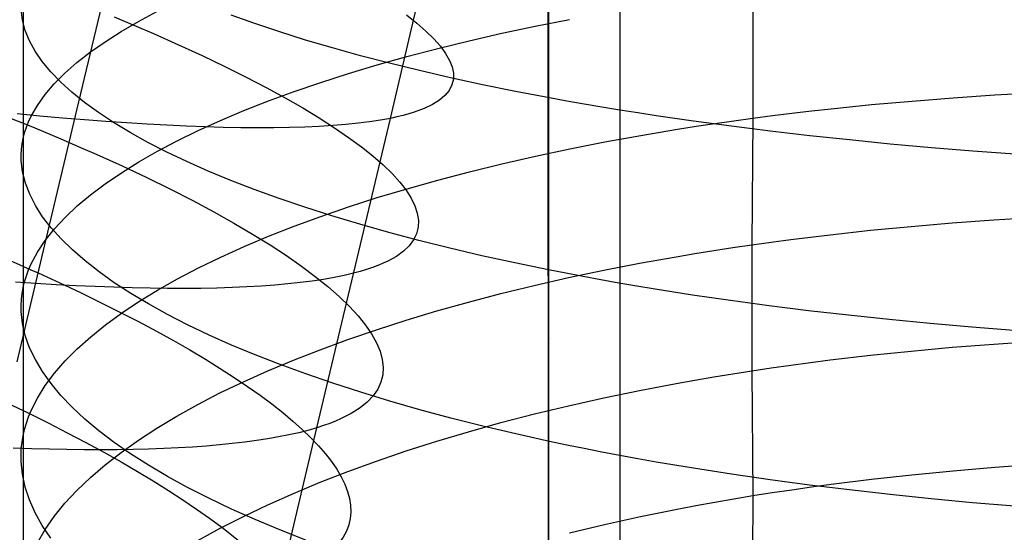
# Model space of a CAD drawing. Extents: x -383 to 1849, y -1185 to -529.
# Tile 330 of 656: x 235.3 to 246.42, y -1039.7 to -1033.91. Entities that reach past the tile are written whole.
import ezdxf

# ---------------------------------------------------------------- set-up
doc = ezdxf.new("R2010")
doc.units = 0
doc.layers.add('PREDEFINITO', color=7, linetype='CONTINUOUS')

msp = doc.modelspace()

# ---------------------------------------------------------------- linework, layer by layer
at = {"layer": 'PREDEFINITO'}
for p, q in [((241.155, -878.045, 420), (241.292, -1065.257, 420)), ((241.155, -878.045, 370), (241.292, -1065.257, 370)), ((241.285, -1079.125, 395), (241.259, -884.982, 395)), ((242.082, -1032.969, 675.095), (242.081, -1034.931, 674.734)), ((235.972, -1034.837, 499.013), (236.323, -1033.358, 498.699)), ((239.491, -1035.024, 484.113), (239.904, -1033.269, 483.809)), ((235.341, -1033.562, 661.353), (235.341, -1036.937, 660.579)), ((243.585, -1033.583, 648.492), (243.585, -1035.021, 648.123)), ((235.333, -1033.913, 662.771), (235.319, -1033.796, 662.298)), ((235.365, -1034.03, 663.243), (235.333, -1033.913, 662.771)), ((236.37, -1033.878, 498.686), (236.522, -1033.941, 498.507)), ((236.644, -1033.929, 655.958), (236.853, -1033.818, 655.528)), ((237.96, -1033.953, 670.726), (237.693, -1033.858, 670.325)), ((239.67, -1033.856, 492.731), (239.788, -1033.949, 492.262)), ((241.126, -1033.983, 650.021), (241.514, -1033.906, 649.733)), ((235.413, -1034.147, 663.715), (235.365, -1034.03, 663.243)), ((236.448, -1034.043, 656.393), (236.644, -1033.929, 655.958)), ((236.522, -1033.941, 498.507), (236.67, -1034.004, 498.324)), ((236.67, -1034.004, 498.324), (236.815, -1034.067, 498.139)), ((238.24, -1034.047, 671.119), (237.96, -1033.953, 670.726)), ((239.788, -1033.949, 492.262), (239.891, -1034.038, 491.789)), ((240.749, -1034.063, 650.322), (241.126, -1033.983, 650.021)), ((236.267, -1034.158, 656.834), (236.448, -1034.043, 656.393)), ((236.815, -1034.067, 498.139), (237.096, -1034.192, 497.76)), ((238.532, -1034.139, 671.503), (238.24, -1034.047, 671.119)), ((238.836, -1034.229, 671.877), (238.532, -1034.139, 671.503)), ((239.891, -1034.038, 491.789), (239.98, -1034.125, 491.313)), ((239.98, -1034.125, 491.313), (240.054, -1034.21, 490.834)), ((240.381, -1034.147, 650.635), (240.749, -1034.063, 650.322)), ((235.477, -1034.264, 664.184), (235.413, -1034.147, 663.715)), ((236.101, -1034.274, 657.28), (236.267, -1034.158, 656.834)), ((237.096, -1034.192, 497.76), (237.364, -1034.315, 497.372)), ((239.153, -1034.316, 672.241), (238.836, -1034.229, 671.877)), ((239.677, -1034.326, 651.295), (240.024, -1034.235, 650.959)), ((240.024, -1034.235, 650.959), (240.381, -1034.147, 650.635)), ((240.054, -1034.21, 490.834), (240.113, -1034.291, 490.352)), ((235.558, -1034.381, 664.652), (235.477, -1034.264, 664.184)), ((235.95, -1034.392, 657.73), (236.101, -1034.274, 657.28)), ((237.364, -1034.315, 497.372), (237.618, -1034.437, 496.973)), ((239.481, -1034.402, 672.595), (239.153, -1034.316, 672.241)), ((239.341, -1034.42, 651.641), (239.677, -1034.326, 651.295)), ((240.113, -1034.291, 490.352), (240.158, -1034.369, 489.869)), ((235.654, -1034.498, 665.118), (235.558, -1034.381, 664.652)), ((235.814, -1034.512, 658.185), (235.95, -1034.392, 657.73)), ((237.618, -1034.437, 496.973), (237.859, -1034.557, 496.565)), ((239.016, -1034.518, 651.997), (239.341, -1034.42, 651.641)), ((239.82, -1034.485, 672.937), (239.481, -1034.402, 672.595)), ((240.158, -1034.369, 489.869), (240.187, -1034.443, 489.384)), ((240.187, -1034.443, 489.384), (240.201, -1034.515, 488.898)), ((235.766, -1034.614, 665.58), (235.654, -1034.498, 665.118)), ((235.694, -1034.633, 658.642), (235.814, -1034.512, 658.185)), ((237.859, -1034.557, 496.565), (238.086, -1034.675, 496.149)), ((238.703, -1034.618, 652.363), (239.016, -1034.518, 651.997)), ((240.17, -1034.566, 673.268), (239.82, -1034.485, 672.937)), ((240.532, -1034.645, 673.587), (240.17, -1034.566, 673.268)), ((240.201, -1034.583, 488.412), (240.184, -1034.647, 487.927)), ((240.201, -1034.515, 488.898), (240.201, -1034.583, 488.412)), ((235.591, -1034.754, 659.104), (235.694, -1034.633, 658.642)), ((235.893, -1034.73, 666.039), (235.766, -1034.614, 665.58)), ((238.086, -1034.675, 496.149), (238.3, -1034.792, 495.724)), ((238.402, -1034.721, 652.739), (238.703, -1034.618, 652.363)), ((240.184, -1034.647, 487.927), (240.153, -1034.708, 487.442)), ((240.903, -1034.72, 673.894), (240.532, -1034.645, 673.587)), ((235.503, -1034.877, 659.567), (235.591, -1034.754, 659.104)), ((236.035, -1034.845, 666.495), (235.893, -1034.73, 666.039)), ((238.112, -1034.827, 653.123), (238.402, -1034.721, 652.739)), ((238.3, -1034.792, 495.724), (238.5, -1034.907, 495.291)), ((240.106, -1034.765, 486.958), (240.043, -1034.818, 486.476)), ((240.153, -1034.708, 487.442), (240.106, -1034.765, 486.958)), ((241.286, -1034.793, 674.187), (240.903, -1034.72, 673.894)), ((241.481, -1034.829, 674.329), (241.286, -1034.793, 674.187)), ((245.382, -1034.828, 647.398), (245.847, -1034.791, 647.254)), ((245.847, -1034.791, 647.254), (246.317, -1034.759, 647.124)), ((246.317, -1034.759, 647.124), (246.792, -1034.732, 647.01)), ((235.432, -1035.001, 660.033), (235.503, -1034.877, 659.567)), ((235.622, -1036.309, 499.355), (235.972, -1034.837, 499.013)), ((236.192, -1034.959, 666.946), (236.035, -1034.845, 666.495)), ((237.835, -1034.936, 653.515), (238.112, -1034.827, 653.123)), ((238.5, -1034.907, 495.291), (238.687, -1035.02, 494.852)), ((239.87, -1034.913, 485.52), (239.76, -1034.954, 485.047)), ((239.964, -1034.868, 485.997), (239.87, -1034.913, 485.52)), ((240.043, -1034.818, 486.476), (239.964, -1034.868, 485.997)), ((241.678, -1034.863, 674.467), (241.481, -1034.829, 674.329)), ((241.878, -1034.897, 674.602), (241.678, -1034.863, 674.467)), ((242.081, -1034.931, 674.734), (241.878, -1034.897, 674.602)), ((244.246, -1034.94, 647.823), (244.47, -1034.915, 647.731)), ((244.47, -1034.915, 647.731), (244.923, -1034.869, 647.557)), ((244.923, -1034.869, 647.557), (245.382, -1034.828, 647.398)), ((235.532, -1034.998, 477.86), (235.273, -1034.974, 477.614)), ((235.403, -1035.063, 660.267), (235.432, -1035.001, 660.033)), ((235.785, -1035.021, 478.112), (235.532, -1034.998, 477.86)), ((236.033, -1035.041, 478.369), (235.785, -1035.021, 478.112)), ((236.364, -1035.072, 667.392), (236.192, -1034.959, 666.946)), ((237.571, -1035.048, 653.916), (237.835, -1034.936, 653.515)), ((238.658, -1038.521, 484.785), (239.491, -1035.024, 484.113)), ((238.687, -1035.02, 494.852), (238.859, -1035.131, 494.405)), ((239.491, -1035.024, 484.113), (239.377, -1035.045, 483.778)), ((239.564, -1035.008, 484.345), (239.491, -1035.024, 484.113)), ((239.633, -1034.991, 484.578), (239.564, -1035.008, 484.345)), ((239.698, -1034.973, 484.812), (239.633, -1034.991, 484.578)), ((239.76, -1034.954, 485.047), (239.698, -1034.973, 484.812)), ((242.285, -1034.963, 674.862), (242.081, -1034.931, 674.734)), ((242.081, -1034.931, 674.734), (242.081, -1038.833, 673.896)), ((242.492, -1034.995, 674.986), (242.285, -1034.963, 674.862)), ((242.702, -1035.026, 675.106), (242.492, -1034.995, 674.986)), ((242.913, -1035.056, 675.223), (242.702, -1035.026, 675.106)), ((243.369, -1035.051, 648.231), (243.585, -1035.021, 648.123)), ((243.585, -1035.021, 648.123), (243.573, -1036.453, 647.732)), ((243.585, -1035.021, 648.123), (243.804, -1034.993, 648.02)), ((243.804, -1034.993, 648.02), (244.024, -1034.966, 647.92)), ((244.024, -1034.966, 647.92), (244.246, -1034.94, 647.823)), ((235.358, -1035.188, 660.736), (235.378, -1035.125, 660.501)), ((235.378, -1035.125, 660.501), (235.403, -1035.063, 660.267)), ((236.275, -1035.06, 478.631), (236.033, -1035.041, 478.369)), ((236.512, -1035.076, 478.899), (236.275, -1035.06, 478.631)), ((236.55, -1035.184, 667.833), (236.364, -1035.072, 667.392)), ((236.742, -1035.09, 479.172), (236.512, -1035.076, 478.899)), ((236.966, -1035.102, 479.45), (236.742, -1035.09, 479.172)), ((237.185, -1035.113, 479.733), (236.966, -1035.102, 479.45)), ((237.396, -1035.12, 480.02), (237.185, -1035.113, 479.733)), ((237.32, -1035.161, 654.324), (237.571, -1035.048, 653.916)), ((237.601, -1035.126, 480.312), (237.396, -1035.12, 480.02)), ((237.799, -1035.13, 480.608), (237.601, -1035.126, 480.312)), ((237.991, -1035.131, 480.908), (237.799, -1035.13, 480.608)), ((238.175, -1035.131, 481.213), (237.991, -1035.131, 480.908)), ((238.352, -1035.128, 481.521), (238.175, -1035.131, 481.213)), ((238.522, -1035.123, 481.834), (238.352, -1035.128, 481.521)), ((238.684, -1035.115, 482.149), (238.522, -1035.123, 481.834)), ((238.839, -1035.106, 482.469), (238.684, -1035.115, 482.149)), ((238.985, -1035.094, 482.791), (238.839, -1035.106, 482.469)), ((238.859, -1035.131, 494.405), (239.018, -1035.239, 493.953)), ((239.124, -1035.08, 483.117), (238.985, -1035.094, 482.791)), ((239.255, -1035.064, 483.446), (239.124, -1035.08, 483.117)), ((239.377, -1035.045, 483.778), (239.255, -1035.064, 483.446)), ((242.731, -1035.147, 648.575), (242.942, -1035.114, 648.457)), ((243.343, -1035.113, 675.446), (242.913, -1035.056, 675.223)), ((242.942, -1035.114, 648.457), (243.154, -1035.082, 648.342)), ((243.154, -1035.082, 648.342), (243.369, -1035.051, 648.231)), ((243.781, -1035.168, 675.655), (243.343, -1035.113, 675.446)), ((235.33, -1035.313, 661.206), (235.342, -1035.251, 660.971)), ((235.342, -1035.251, 660.971), (235.358, -1035.188, 660.736)), ((236.75, -1035.295, 668.268), (236.55, -1035.184, 667.833)), ((237.082, -1035.277, 654.739), (237.32, -1035.161, 654.324)), ((239.018, -1035.239, 493.953), (239.162, -1035.345, 493.495)), ((241.911, -1035.29, 649.084), (242.317, -1035.216, 648.823)), ((242.317, -1035.216, 648.823), (242.731, -1035.147, 648.575)), ((244.226, -1035.22, 675.849), (243.781, -1035.168, 675.655)), ((244.677, -1035.268, 676.029), (244.226, -1035.22, 675.849)), ((235.322, -1035.376, 661.441), (235.33, -1035.313, 661.206)), ((235.863, -1035.296, 499.177), (236.017, -1035.363, 499.001)), ((236.017, -1035.363, 499.001), (236.168, -1035.429, 498.822)), ((236.964, -1035.405, 668.697), (236.75, -1035.295, 668.268)), ((236.858, -1035.395, 655.161), (237.082, -1035.277, 654.739)), ((239.162, -1035.345, 493.495), (239.292, -1035.449, 493.032)), ((241.515, -1035.369, 649.358), (241.911, -1035.29, 649.084)), ((245.136, -1035.314, 676.194), (244.677, -1035.268, 676.029)), ((245.6, -1035.356, 676.345), (245.136, -1035.314, 676.194)), ((246.069, -1035.394, 676.481), (245.6, -1035.356, 676.345)), ((235.319, -1035.439, 661.676), (235.322, -1035.376, 661.441)), ((235.321, -1035.502, 661.911), (235.319, -1035.439, 661.676)), ((236.168, -1035.429, 498.822), (236.316, -1035.496, 498.64)), ((236.648, -1035.516, 655.589), (236.858, -1035.395, 655.161)), ((237.191, -1035.513, 669.119), (236.964, -1035.405, 668.697)), ((239.292, -1035.449, 493.032), (239.408, -1035.55, 492.565)), ((240.75, -1035.537, 649.944), (241.127, -1035.451, 649.645)), ((241.127, -1035.451, 649.645), (241.515, -1035.369, 649.358)), ((246.543, -1035.43, 676.603), (246.069, -1035.394, 676.481)), ((235.336, -1035.629, 662.382), (235.321, -1035.502, 661.911)), ((236.316, -1035.496, 498.64), (236.46, -1035.562, 498.455)), ((236.452, -1035.638, 656.023), (236.648, -1035.516, 655.589)), ((236.46, -1035.562, 498.455), (236.739, -1035.693, 498.077)), ((237.432, -1035.62, 669.534), (237.191, -1035.513, 669.119)), ((239.408, -1035.55, 492.565), (239.509, -1035.649, 492.093)), ((240.382, -1035.628, 650.256), (240.75, -1035.537, 649.944)), ((235.368, -1035.755, 662.852), (235.336, -1035.629, 662.382)), ((236.27, -1035.762, 656.462), (236.452, -1035.638, 656.023)), ((236.739, -1035.693, 498.077), (237.005, -1035.824, 497.689)), ((237.686, -1035.725, 669.941), (237.432, -1035.62, 669.534)), ((239.509, -1035.649, 492.093), (239.595, -1035.744, 491.618)), ((240.025, -1035.722, 650.578), (240.382, -1035.628, 650.256)), ((235.416, -1035.882, 663.322), (235.368, -1035.755, 662.852)), ((236.104, -1035.887, 656.906), (236.27, -1035.762, 656.462)), ((237.953, -1035.828, 670.341), (237.686, -1035.725, 669.941)), ((239.595, -1035.744, 491.618), (239.667, -1035.837, 491.14)), ((239.678, -1035.819, 650.912), (240.025, -1035.722, 650.578)), ((235.481, -1036.009, 663.789), (235.416, -1035.882, 663.322)), ((235.952, -1036.014, 657.354), (236.104, -1035.887, 656.906)), ((237.005, -1035.824, 497.689), (237.257, -1035.953, 497.291)), ((238.233, -1035.93, 670.731), (237.953, -1035.828, 670.341)), ((239.018, -1036.025, 651.611), (239.342, -1035.92, 651.256)), ((239.342, -1035.92, 651.256), (239.678, -1035.819, 650.912)), ((239.667, -1035.837, 491.14), (239.725, -1035.927, 490.66)), ((235.562, -1036.135, 664.255), (235.481, -1036.009, 663.789)), ((235.816, -1036.143, 657.807), (235.952, -1036.014, 657.354)), ((237.257, -1035.953, 497.291), (237.496, -1036.081, 496.884)), ((238.525, -1036.029, 671.113), (238.233, -1035.93, 670.731)), ((238.829, -1036.126, 671.485), (238.525, -1036.029, 671.113)), ((238.705, -1036.132, 651.975), (239.018, -1036.025, 651.611)), ((239.725, -1035.927, 490.66), (239.767, -1036.014, 490.178)), ((239.767, -1036.014, 490.178), (239.794, -1036.097, 489.695)), ((235.659, -1036.261, 664.719), (235.562, -1036.135, 664.255)), ((235.696, -1036.273, 658.263), (235.816, -1036.143, 657.807)), ((237.496, -1036.081, 496.884), (237.721, -1036.207, 496.468)), ((238.403, -1036.243, 652.348), (238.705, -1036.132, 651.975)), ((239.145, -1036.221, 671.847), (238.829, -1036.126, 671.485)), ((239.794, -1036.097, 489.695), (239.807, -1036.178, 489.21)), ((246.306, -1036.171, 646.739), (246.78, -1036.142, 646.625)), ((237.721, -1036.207, 496.468), (237.933, -1036.331, 496.044)), ((238.114, -1036.357, 652.73), (238.403, -1036.243, 652.348)), ((239.472, -1036.314, 672.199), (239.145, -1036.221, 671.847)), ((239.804, -1036.255, 488.726), (239.785, -1036.328, 488.241)), ((239.807, -1036.178, 489.21), (239.804, -1036.255, 488.726)), ((244.911, -1036.289, 647.169), (245.37, -1036.245, 647.011)), ((245.37, -1036.245, 647.011), (245.835, -1036.206, 646.868)), ((245.835, -1036.206, 646.868), (246.306, -1036.171, 646.739)), ((235.275, -1037.776, 499.726), (235.622, -1036.309, 499.355)), ((235.592, -1036.404, 658.721), (235.696, -1036.273, 658.263)), ((235.771, -1036.386, 665.18), (235.659, -1036.261, 664.719)), ((237.837, -1036.473, 653.12), (238.114, -1036.357, 652.73)), ((237.933, -1036.331, 496.044), (238.131, -1036.454, 495.613)), ((239.811, -1036.404, 672.54), (239.472, -1036.314, 672.199)), ((239.785, -1036.328, 488.241), (239.752, -1036.398, 487.758)), ((244.012, -1036.393, 647.53), (244.234, -1036.366, 647.434)), ((244.234, -1036.366, 647.434), (244.458, -1036.339, 647.342)), ((244.458, -1036.339, 647.342), (244.911, -1036.289, 647.169)), ((235.504, -1036.536, 659.183), (235.592, -1036.404, 658.721)), ((235.899, -1036.511, 665.637), (235.771, -1036.386, 665.18)), ((237.573, -1036.592, 653.519), (237.837, -1036.473, 653.12)), ((238.131, -1036.454, 495.613), (238.315, -1036.575, 495.174)), ((239.703, -1036.464, 487.275), (239.638, -1036.526, 486.795)), ((239.752, -1036.398, 487.758), (239.703, -1036.464, 487.275)), ((240.161, -1036.491, 672.869), (239.811, -1036.404, 672.54)), ((243.356, -1036.485, 647.839), (243.573, -1036.453, 647.732)), ((243.573, -1036.453, 647.732), (243.791, -1036.423, 647.629)), ((243.573, -1036.453, 647.732), (243.573, -1037.875, 647.308)), ((243.791, -1036.423, 647.629), (244.012, -1036.393, 647.53)), ((235.432, -1036.669, 659.647), (235.504, -1036.536, 659.183)), ((236.042, -1036.635, 666.091), (235.899, -1036.511, 665.637)), ((238.315, -1036.575, 495.174), (238.486, -1036.694, 494.728)), ((239.557, -1036.584, 486.317), (239.461, -1036.638, 485.841)), ((239.638, -1036.526, 486.795), (239.557, -1036.584, 486.317)), ((240.522, -1036.576, 673.186), (240.161, -1036.491, 672.869)), ((240.894, -1036.658, 673.492), (240.522, -1036.576, 673.186)), ((242.304, -1036.661, 648.426), (242.719, -1036.587, 648.181)), ((242.719, -1036.587, 648.181), (242.929, -1036.552, 648.063)), ((242.929, -1036.552, 648.063), (243.142, -1036.518, 647.949)), ((243.142, -1036.518, 647.949), (243.356, -1036.485, 647.839)), ((235.403, -1036.735, 659.88), (235.432, -1036.669, 659.647)), ((236.199, -1036.758, 666.54), (236.042, -1036.635, 666.091)), ((237.322, -1036.714, 653.925), (237.573, -1036.592, 653.519)), ((238.486, -1036.694, 494.728), (238.642, -1036.811, 494.277)), ((239.348, -1036.688, 485.37), (239.286, -1036.711, 485.135)), ((239.461, -1036.638, 485.841), (239.348, -1036.688, 485.37)), ((241.276, -1036.737, 673.784), (240.894, -1036.658, 673.492)), ((241.899, -1036.74, 648.685), (242.304, -1036.661, 648.426)), ((235.358, -1036.87, 660.346), (235.378, -1036.802, 660.113)), ((235.378, -1036.802, 660.113), (235.403, -1036.735, 659.88)), ((236.371, -1036.881, 666.984), (236.199, -1036.758, 666.54)), ((237.084, -1036.838, 654.338), (237.322, -1036.714, 653.925)), ((238.642, -1036.811, 494.277), (238.784, -1036.925, 493.82)), ((238.969, -1036.8, 484.129), (238.855, -1036.823, 483.823)), ((239.075, -1036.774, 484.438), (238.969, -1036.8, 484.129)), ((239.149, -1036.754, 484.669), (239.075, -1036.774, 484.438)), ((239.22, -1036.733, 484.902), (239.149, -1036.754, 484.669)), ((239.286, -1036.711, 485.135), (239.22, -1036.733, 484.902)), ((241.471, -1036.775, 673.925), (241.276, -1036.737, 673.784)), ((241.668, -1036.812, 674.063), (241.471, -1036.775, 673.925)), ((241.502, -1036.824, 648.958), (241.899, -1036.74, 648.685)), ((241.868, -1036.849, 674.197), (241.668, -1036.812, 674.063)), ((235.486, -1036.89, 478.6), (235.254, -1036.875, 478.364)), ((235.341, -1036.937, 660.579), (235.358, -1036.87, 660.346)), ((235.714, -1036.904, 478.84), (235.486, -1036.89, 478.6)), ((235.937, -1036.915, 479.084), (235.714, -1036.904, 478.84)), ((236.154, -1036.925, 479.333), (235.937, -1036.915, 479.084)), ((236.367, -1036.933, 479.586), (236.154, -1036.925, 479.333)), ((236.558, -1037.002, 667.424), (236.371, -1036.881, 666.984)), ((236.86, -1036.965, 654.757), (237.084, -1036.838, 654.338)), ((238.029, -1036.92, 482.04), (237.868, -1036.929, 481.753)), ((238.183, -1036.908, 482.33), (238.029, -1036.92, 482.04)), ((238.331, -1036.895, 482.623), (238.183, -1036.908, 482.33)), ((238.472, -1036.88, 482.919), (238.331, -1036.895, 482.623)), ((238.607, -1036.863, 483.217), (238.472, -1036.88, 482.919)), ((238.735, -1036.844, 483.519), (238.607, -1036.863, 483.217)), ((238.855, -1036.823, 483.823), (238.735, -1036.844, 483.519)), ((238.784, -1036.925, 493.82), (238.912, -1037.037, 493.358)), ((240.738, -1037.004, 649.539), (241.115, -1036.912, 649.242)), ((241.115, -1036.912, 649.242), (241.502, -1036.824, 648.958)), ((242.07, -1036.885, 674.328), (241.868, -1036.849, 674.197)), ((242.275, -1036.92, 674.455), (242.07, -1036.885, 674.328)), ((242.482, -1036.954, 674.579), (242.275, -1036.92, 674.455)), ((235.322, -1037.072, 661.047), (235.329, -1037.004, 660.813)), ((235.329, -1037.004, 660.813), (235.341, -1036.937, 660.579)), ((235.341, -1036.937, 660.579), (235.341, -1038.612, 660.143)), ((236.574, -1036.939, 479.844), (236.367, -1036.933, 479.586)), ((236.758, -1037.121, 667.857), (236.558, -1037.002, 667.424)), ((236.776, -1036.944, 480.105), (236.574, -1036.939, 479.844)), ((236.649, -1037.093, 655.183), (236.86, -1036.965, 654.757)), ((236.973, -1036.946, 480.371), (236.776, -1036.944, 480.105)), ((237.164, -1036.946, 480.64), (236.973, -1036.946, 480.371)), ((237.349, -1036.945, 480.913), (237.164, -1036.946, 480.64)), ((237.528, -1036.941, 481.189), (237.349, -1036.945, 480.913)), ((237.701, -1036.936, 481.47), (237.528, -1036.941, 481.189)), ((237.868, -1036.929, 481.753), (237.701, -1036.936, 481.47)), ((240.371, -1037.1, 649.848), (240.738, -1037.004, 649.539)), ((242.691, -1036.987, 674.699), (242.482, -1036.954, 674.579)), ((242.902, -1037.02, 674.815), (242.691, -1036.987, 674.699)), ((243.332, -1037.082, 675.038), (242.902, -1037.02, 674.815)), ((235.319, -1037.14, 661.281), (235.322, -1037.072, 661.047)), ((235.32, -1037.207, 661.515), (235.319, -1037.14, 661.281)), ((236.453, -1037.224, 655.614), (236.649, -1037.093, 655.183)), ((236.972, -1037.24, 668.285), (236.758, -1037.121, 667.857)), ((238.912, -1037.037, 493.358), (239.025, -1037.147, 492.891)), ((239.025, -1037.147, 492.891), (239.124, -1037.254, 492.421)), ((240.014, -1037.2, 650.168), (240.371, -1037.1, 649.848)), ((243.769, -1037.141, 675.246), (243.332, -1037.082, 675.038)), ((244.214, -1037.197, 675.439), (243.769, -1037.141, 675.246)), ((235.335, -1037.343, 661.983), (235.32, -1037.207, 661.515)), ((236.271, -1037.356, 656.05), (236.453, -1037.224, 655.614)), ((237.2, -1037.356, 668.705), (236.972, -1037.24, 668.285)), ((239.124, -1037.254, 492.421), (239.208, -1037.359, 491.947)), ((239.667, -1037.304, 650.499), (240.014, -1037.2, 650.168)), ((244.665, -1037.249, 675.618), (244.214, -1037.197, 675.439)), ((245.123, -1037.297, 675.783), (244.665, -1037.249, 675.618)), ((235.366, -1037.479, 662.451), (235.335, -1037.343, 661.983)), ((236.105, -1037.491, 656.492), (236.271, -1037.356, 656.05)), ((237.442, -1037.472, 669.119), (237.2, -1037.356, 668.705)), ((239.208, -1037.359, 491.947), (239.278, -1037.46, 491.47)), ((239.332, -1037.412, 650.84), (239.667, -1037.304, 650.499)), ((245.587, -1037.342, 675.933), (245.123, -1037.297, 675.783)), ((246.056, -1037.384, 676.069), (245.587, -1037.342, 675.933)), ((235.415, -1037.615, 662.917), (235.366, -1037.479, 662.451)), ((237.696, -1037.585, 669.525), (237.442, -1037.472, 669.119)), ((239.008, -1037.523, 651.192), (239.332, -1037.412, 650.84)), ((239.278, -1037.46, 491.47), (239.333, -1037.559, 490.991)), ((246.53, -1037.422, 676.19), (246.056, -1037.384, 676.069)), ((235.953, -1037.627, 656.937), (236.105, -1037.491, 656.492)), ((237.963, -1037.696, 669.923), (237.696, -1037.585, 669.525)), ((238.695, -1037.638, 651.553), (239.008, -1037.523, 651.192)), ((239.333, -1037.559, 490.991), (239.373, -1037.655, 490.51)), ((241.303, -1037.509, 420), (241.303, -1037.509, 370)), ((245.836, -1037.611, 646.448), (246.306, -1037.574, 646.32)), ((246.306, -1037.574, 646.32), (246.781, -1037.542, 646.207)), ((235.48, -1037.75, 663.383), (235.415, -1037.615, 662.917)), ((235.817, -1037.764, 657.387), (235.953, -1037.627, 656.937)), ((238.243, -1037.805, 670.312), (237.963, -1037.696, 669.923)), ((238.394, -1037.755, 651.923), (238.695, -1037.638, 651.553)), ((239.373, -1037.655, 490.51), (239.398, -1037.747, 490.027)), ((244.458, -1037.754, 646.92), (244.911, -1037.701, 646.748)), ((244.911, -1037.701, 646.748), (245.371, -1037.653, 646.591)), ((245.371, -1037.653, 646.591), (245.836, -1037.611, 646.448)), ((235.56, -1037.886, 663.846), (235.48, -1037.75, 663.383)), ((235.696, -1037.903, 657.84), (235.817, -1037.764, 657.387)), ((238.105, -1037.876, 652.302), (238.394, -1037.755, 651.923)), ((238.535, -1037.912, 670.693), (238.243, -1037.805, 670.312)), ((239.398, -1037.747, 490.027), (239.409, -1037.836, 489.544)), ((243.792, -1037.843, 647.205), (244.012, -1037.812, 647.107)), ((244.012, -1037.812, 647.107), (244.234, -1037.782, 647.011)), ((244.234, -1037.782, 647.011), (244.458, -1037.754, 646.92)), ((235.657, -1038.021, 664.306), (235.56, -1037.886, 663.846)), ((235.592, -1038.043, 658.297), (235.696, -1037.903, 657.84)), ((237.829, -1038, 652.689), (238.105, -1037.876, 652.302)), ((238.839, -1038.017, 671.064), (238.535, -1037.912, 670.693)), ((239.403, -1037.922, 489.061), (239.383, -1038.004, 488.578)), ((239.409, -1037.836, 489.544), (239.403, -1037.922, 489.061)), ((243.142, -1037.944, 647.524), (243.357, -1037.909, 647.414)), ((243.357, -1037.909, 647.414), (243.573, -1037.875, 647.308)), ((243.573, -1037.875, 647.308), (243.792, -1037.843, 647.205)), ((243.573, -1037.875, 647.308), (243.584, -1039.287, 646.851)), ((235.769, -1038.155, 664.764), (235.657, -1038.021, 664.306)), ((237.565, -1038.127, 653.084), (237.829, -1038, 652.689)), ((239.155, -1038.119, 671.425), (238.839, -1038.017, 671.064)), ((239.383, -1038.004, 488.578), (239.347, -1038.083, 488.095)), ((242.305, -1038.098, 647.998), (242.719, -1038.018, 647.754)), ((242.719, -1038.018, 647.754), (242.93, -1037.981, 647.637)), ((242.93, -1037.981, 647.637), (243.142, -1037.944, 647.524)), ((235.504, -1038.184, 658.755), (235.592, -1038.043, 658.297)), ((237.314, -1038.257, 653.487), (237.565, -1038.127, 653.084)), ((239.483, -1038.219, 671.775), (239.155, -1038.119, 671.425)), ((239.347, -1038.083, 488.095), (239.296, -1038.158, 487.614)), ((241.9, -1038.182, 648.255), (242.305, -1038.098, 647.998)), ((235.433, -1038.326, 659.216), (235.504, -1038.184, 658.755)), ((235.897, -1038.289, 665.219), (235.769, -1038.155, 664.764)), ((237.077, -1038.389, 653.897), (237.314, -1038.257, 653.487)), ((239.229, -1038.229, 487.135), (239.147, -1038.295, 486.658)), ((239.296, -1038.158, 487.614), (239.229, -1038.229, 487.135)), ((239.822, -1038.316, 672.115), (239.483, -1038.219, 671.775)), ((241.503, -1038.271, 648.526), (241.9, -1038.182, 648.255)), ((235.403, -1038.397, 659.448), (235.433, -1038.326, 659.216)), ((236.04, -1038.422, 665.669), (235.897, -1038.289, 665.219)), ((239.048, -1038.358, 486.184), (238.934, -1038.417, 485.714)), ((239.147, -1038.295, 486.658), (239.048, -1038.358, 486.184)), ((240.172, -1038.41, 672.443), (239.822, -1038.316, 672.115)), ((240.739, -1038.462, 649.104), (241.116, -1038.364, 648.809)), ((241.116, -1038.364, 648.809), (241.503, -1038.271, 648.526)), ((235.357, -1038.54, 659.911), (235.378, -1038.469, 659.679)), ((235.378, -1038.469, 659.679), (235.403, -1038.397, 659.448)), ((236.197, -1038.554, 666.116), (236.04, -1038.422, 665.669)), ((236.853, -1038.523, 654.313), (237.077, -1038.389, 653.897)), ((238.804, -1038.471, 485.247), (238.733, -1038.496, 485.016)), ((238.871, -1038.444, 485.48), (238.804, -1038.471, 485.247)), ((238.934, -1038.417, 485.714), (238.871, -1038.444, 485.48)), ((240.533, -1038.501, 672.759), (240.172, -1038.41, 672.443)), ((240.372, -1038.564, 649.411), (240.739, -1038.462, 649.104)), ((235.341, -1038.612, 660.143), (235.357, -1038.54, 659.911)), ((236.369, -1038.685, 666.557), (236.197, -1038.554, 666.116)), ((236.644, -1038.66, 654.735), (236.853, -1038.523, 654.313)), ((238.25, -1040.256, 485.189), (238.658, -1038.521, 484.785)), ((238.454, -1038.576, 484.221), (238.344, -1038.601, 483.942)), ((238.559, -1038.549, 484.502), (238.454, -1038.576, 484.221)), ((238.658, -1038.521, 484.785), (238.559, -1038.549, 484.502)), ((238.733, -1038.496, 485.016), (238.658, -1038.521, 484.785)), ((240.015, -1038.671, 649.729), (240.372, -1038.564, 649.411)), ((240.905, -1038.589, 673.063), (240.533, -1038.501, 672.759)), ((241.287, -1038.674, 673.354), (240.905, -1038.589, 673.063)), ((235.321, -1038.756, 660.608), (235.329, -1038.684, 660.375)), ((235.329, -1038.684, 660.375), (235.341, -1038.612, 660.143)), ((235.341, -1038.612, 660.143), (235.341, -1041.932, 659.159)), ((236.556, -1038.814, 666.994), (236.369, -1038.685, 666.557)), ((236.448, -1038.799, 655.163), (236.644, -1038.66, 654.735)), ((237.704, -1038.699, 482.582), (237.56, -1038.714, 482.318)), ((237.844, -1038.683, 482.849), (237.704, -1038.699, 482.582)), ((237.977, -1038.665, 483.119), (237.844, -1038.683, 482.849)), ((238.105, -1038.645, 483.391), (237.977, -1038.665, 483.119)), ((238.227, -1038.624, 483.666), (238.105, -1038.645, 483.391)), ((238.344, -1038.601, 483.942), (238.227, -1038.624, 483.666)), ((239.669, -1038.781, 650.058), (240.015, -1038.671, 649.729)), ((241.482, -1038.715, 673.495), (241.287, -1038.674, 673.354)), ((235.436, -1038.758, 479.379), (235.23, -1038.751, 479.157)), ((235.318, -1038.829, 660.841), (235.321, -1038.756, 660.608)), ((235.639, -1038.763, 479.605), (235.436, -1038.758, 479.379)), ((235.837, -1038.767, 479.835), (235.639, -1038.763, 479.605)), ((236.03, -1038.769, 480.069), (235.837, -1038.767, 479.835)), ((236.219, -1038.77, 480.306), (236.03, -1038.769, 480.069)), ((236.404, -1038.768, 480.547), (236.219, -1038.77, 480.306)), ((236.267, -1038.94, 655.596), (236.448, -1038.799, 655.163)), ((236.584, -1038.766, 480.79), (236.404, -1038.768, 480.547)), ((236.756, -1038.943, 667.424), (236.556, -1038.814, 666.994)), ((236.759, -1038.761, 481.037), (236.584, -1038.766, 480.79)), ((236.929, -1038.755, 481.287), (236.759, -1038.761, 481.037)), ((237.094, -1038.747, 481.541), (236.929, -1038.755, 481.287)), ((237.255, -1038.738, 481.797), (237.094, -1038.747, 481.541)), ((237.41, -1038.727, 482.056), (237.255, -1038.738, 481.797)), ((237.56, -1038.714, 482.318), (237.41, -1038.727, 482.056)), ((239.333, -1038.896, 650.397), (239.669, -1038.781, 650.058)), ((241.679, -1038.755, 673.632), (241.482, -1038.715, 673.495)), ((241.879, -1038.795, 673.766), (241.679, -1038.755, 673.632)), ((242.081, -1038.833, 673.896), (241.879, -1038.795, 673.766)), ((235.319, -1038.901, 661.073), (235.318, -1038.829, 660.841)), ((235.333, -1039.046, 661.538), (235.319, -1038.901, 661.073)), ((239.009, -1039.014, 650.746), (239.333, -1038.896, 650.397)), ((242.081, -1038.833, 673.896), (242.08, -1040.771, 673.42)), ((242.285, -1038.871, 674.023), (242.081, -1038.833, 673.896)), ((242.492, -1038.907, 674.146), (242.285, -1038.871, 674.023)), ((242.701, -1038.943, 674.265), (242.492, -1038.907, 674.146)), ((236.101, -1039.082, 656.034), (236.267, -1038.94, 655.596)), ((236.971, -1039.069, 667.849), (236.756, -1038.943, 667.424)), ((238.696, -1039.135, 651.105), (239.009, -1039.014, 650.746)), ((242.913, -1038.978, 674.381), (242.701, -1038.943, 674.265)), ((243.342, -1039.044, 674.603), (242.913, -1038.978, 674.381)), ((245.381, -1039.051, 646.138), (245.846, -1039.006, 645.996)), ((245.846, -1039.006, 645.996), (246.316, -1038.966, 645.869)), ((246.316, -1038.966, 645.869), (246.791, -1038.932, 645.756)), ((235.365, -1039.191, 662.003), (235.333, -1039.046, 661.538)), ((235.95, -1039.227, 656.477), (236.101, -1039.082, 656.034)), ((237.199, -1039.194, 668.267), (236.971, -1039.069, 667.849)), ((238.395, -1039.261, 651.473), (238.696, -1039.135, 651.105)), ((243.779, -1039.108, 674.809), (243.342, -1039.044, 674.603)), ((244.224, -1039.167, 675.002), (243.779, -1039.108, 674.809)), ((244.469, -1039.158, 646.465), (244.922, -1039.102, 646.294)), ((244.922, -1039.102, 646.294), (245.381, -1039.051, 646.138)), ((235.413, -1039.336, 662.466), (235.365, -1039.191, 662.003)), ((235.814, -1039.373, 656.923), (235.95, -1039.227, 656.477)), ((237.44, -1039.317, 668.677), (237.199, -1039.194, 668.267)), ((238.106, -1039.389, 651.849), (238.395, -1039.261, 651.473)), ((243.584, -1039.287, 646.851), (243.803, -1039.253, 646.749)), ((243.803, -1039.253, 646.749), (244.023, -1039.22, 646.65)), ((244.023, -1039.22, 646.65), (244.245, -1039.188, 646.556)), ((244.675, -1039.223, 675.18), (244.224, -1039.167, 675.002)), ((244.245, -1039.188, 646.556), (244.469, -1039.158, 646.465)), ((245.133, -1039.274, 675.344), (244.675, -1039.223, 675.18)), ((235.477, -1039.481, 662.928), (235.413, -1039.336, 662.466)), ((237.694, -1039.438, 669.081), (237.44, -1039.317, 668.677)), ((242.941, -1039.399, 647.178), (243.153, -1039.361, 647.065)), ((243.153, -1039.361, 647.065), (243.368, -1039.323, 646.956)), ((243.368, -1039.323, 646.956), (243.584, -1039.287, 646.851)), ((243.584, -1039.287, 646.851), (243.573, -1040.692, 646.375)), ((245.596, -1039.323, 675.493), (245.133, -1039.274, 675.344)), ((246.065, -1039.367, 675.628), (245.596, -1039.323, 675.493)), ((246.538, -1039.407, 675.748), (246.065, -1039.367, 675.628)), ((235.558, -1039.625, 663.389), (235.477, -1039.481, 662.928)), ((235.694, -1039.521, 657.373), (235.814, -1039.373, 656.923)), ((237.962, -1039.557, 669.476), (237.694, -1039.438, 669.081)), ((237.83, -1039.521, 652.234), (238.106, -1039.389, 651.849)), ((242.316, -1039.523, 647.537), (242.73, -1039.439, 647.294)), ((242.73, -1039.439, 647.294), (242.941, -1039.399, 647.178)), ((235.591, -1039.669, 657.826), (235.694, -1039.521, 657.373)), ((237.566, -1039.655, 652.627), (237.83, -1039.521, 652.234)), ((238.242, -1039.674, 669.862), (237.962, -1039.557, 669.476)), ((241.91, -1039.613, 647.793), (242.316, -1039.523, 647.537)), ((235.503, -1039.819, 658.282), (235.591, -1039.669, 657.826)), ((235.654, -1039.769, 663.846), (235.558, -1039.625, 663.389)), ((237.316, -1039.792, 653.027), (237.566, -1039.655, 652.627)), ((238.534, -1039.789, 670.24), (238.242, -1039.674, 669.862)), ((241.513, -1039.707, 648.062), (241.91, -1039.613, 647.793))]:
    msp.add_line(p, q, dxfattribs=at)
at = {"layer": 'PREDEFINITO', "extrusion": (0.218971, 0.96033, -0.172682)}
msp.add_arc((-449.589, 316.461, -1028.777), 14.5, 117.8616, 136.564, dxfattribs=at)
at = {"layer": 'PREDEFINITO', "extrusion": (0.21821, 0.957017, -0.191058)}
msp.add_arc((-449.647, 297.298, -1036.254), 14.394, 120.2044, 136.5592, dxfattribs=at)
at = {"layer": 'PREDEFINITO', "extrusion": (0.218143, 0.957025, -0.191092)}
msp.add_arc((-449.116, 296.911, -1036.295), 14.97, 136.8262, 230.6791, dxfattribs=at)
at = {"layer": 'PREDEFINITO', "extrusion": (0.217309, 0.953367, -0.209447)}
msp.add_arc((-449.094, 277.499, -1043.422), 14.972, 136.8726, 227.2823, dxfattribs=at)

doc.saveas('drawing.dxf')
